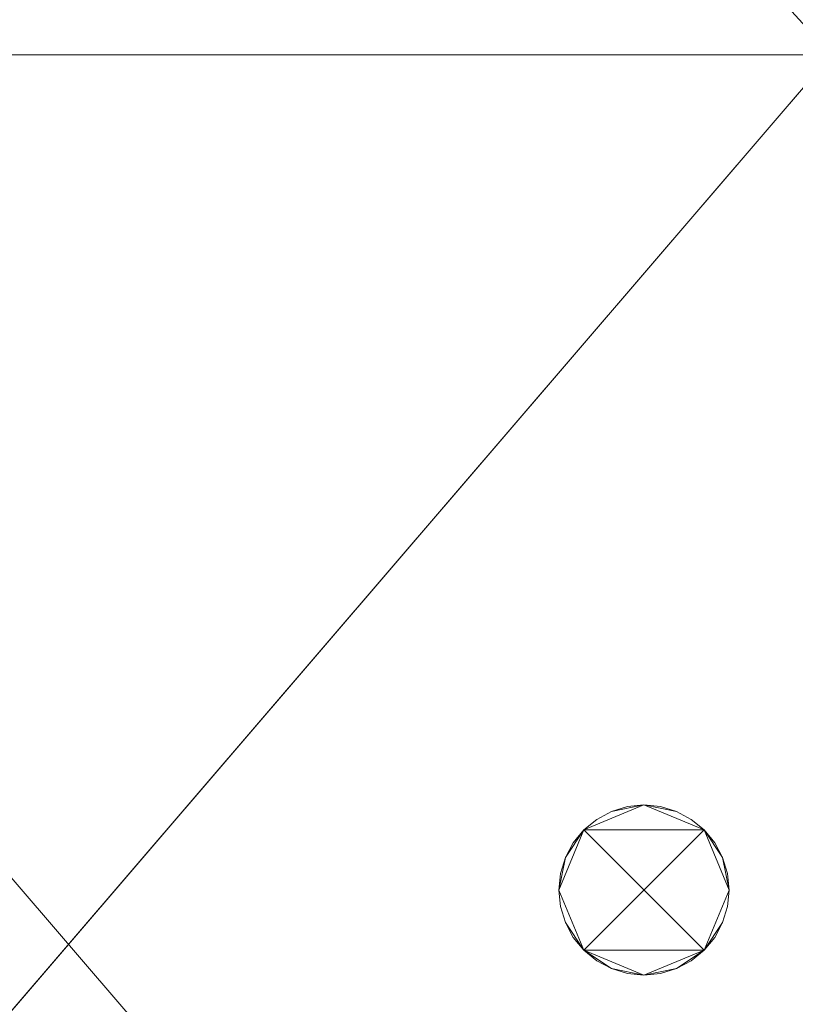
# Model space of a CAD drawing. Header units: millimetres. Extents: x -1675 to 29381, y -3645 to 22555.
# Tile 725 of 834: x 17670 to 19014, y 11607 to 13313. Entities that reach past the tile are written whole.
import ezdxf

# ---------------------------------------------------------------- set-up
doc = ezdxf.new("R2010")
doc.units = ezdxf.units.MM
doc.layers.add('A-GENM-____-OTLN', color=13, linetype='Continuous', lineweight=9)

msp = doc.modelspace()

# ---------------------------------------------------------------- meshes
at = {"layer": 'A-GENM-____-OTLN'}
mesh = msp.add_polyface(dxfattribs=at)
corners = [(14006, 16490, 1), (13956, 16490, 1), (13956, 17990, 1), (14006, 17990, 1), (14076, 16490, 1), (14010, 16490, 1), (14027.2, 17990, 1), (14076, 17990, 1), (16432, 16340, 1), (14153.1, 16340, 1), (14885.8, 18240, 1), (16432, 18240, 1), (14076, 16340, 1), (14076, 18240, 1), (16456, 18240, 1), (16456, 16340, 1), (19076.8, 16340, 1), (16636, 16340, 1), (16636, 16611.3, 1), (18947, 21950, 1), (14006, 13252, 1), (14006, 10470, 1), (13776, 10470, 1), (14006, 16140, 1), (14006, 16140, 1), (13776, 17700, 1), (13956, 17700, 1), (13956, 17000, 1), (12896, 18240, 1), (13776, 18420, 1), (13776, 17000, 1), (13776, 16140, 1), (14076, 10470, 1), (14012.8, 10470, 1), (14076, 13252, 1), (16432, 13252, 1), (16432, 10470, 1), (14305.3, 10470, 1), (14885.8, 18240, 1), (16432, 18240, 1), (14076, 18240, 1), (19076.8, 13252, 1), (16689.5, 10470, 1), (19076.8, 16140, 1), (16432, 16140, 1), (16636, 16611.3, 1), (16636, 16340, 1), (16636, 21950, 1), (16456, 18240, 1)]
mesh.append_faces([[corners[k] for k in face] for face in [(45, 17, 46), (14, 39, 48)]], dxfattribs={"vtx0": -1})
mesh.append_faces([[corners[k] for k in face] for face in [(30, 25, 27), (31, 28, 30), (47, 18, 45)]], dxfattribs={"vtx0": -1, "vtx1": -1})
mesh.append_faces([[corners[k] for k in face] for face in [(10, 11, 8), (10, 9, 4), (7, 10, 4), (19, 16, 18), (30, 28, 25), (11, 10, 38), (35, 41, 42), (41, 35, 43), (17, 45, 18), (39, 14, 11)]], dxfattribs={"vtx0": -1, "vtx1": -1, "vtx2": -1})
mesh.append_faces([[corners[k] for k in face] for face in [(11, 14, 15), (20, 21, 22), (28, 29, 25), (35, 36, 37), (34, 37, 32), (37, 34, 35), (10, 13, 40)]], dxfattribs={"vtx0": -1, "vtx2": -1})
mesh.append_faces([[corners[k] for k in face] for face in [(2, 3, 0), (4, 5, 6), (6, 7, 4), (5, 0, 3), (3, 6, 5), (8, 9, 10), (7, 13, 10), (15, 8, 11), (16, 17, 18), (32, 33, 34), (33, 21, 20), (20, 34, 33), (38, 39, 11), (40, 38, 10), (42, 36, 35)]], dxfattribs={"vtx1": -1, "vtx2": -1})
mesh.append_faces([[corners[k] for k in face] for face in [(0, 1, 2), (9, 12, 4), (23, 24, 20), (25, 26, 27), (35, 44, 43)]], dxfattribs={"vtx2": -1})
mesh = msp.add_polyface(dxfattribs=at)
corners = [(14006, 16490, 2949), (13956, 16490, 2949), (13956, 17990, 2949), (14006, 17990, 2949), (14076, 16490, 2949), (14010, 16490, 2949), (14027.2, 17990, 2949), (14076, 17990, 2949), (16432, 16340, 2949), (14153.1, 16340, 2949), (14885.8, 18240, 2949), (16432, 18240, 2949), (14076, 16340, 2949), (16456, 18240, 2949), (16456, 16340, 2949), (19076.8, 16340, 2949), (16636, 16340, 2949), (16636, 16611.3, 2949), (14006, 16140, 2949), (14006, 16140, 2949), (14006, 13252, 2949), (13776, 17700, 2949), (13956, 17700, 2949), (13956, 17000, 2949), (19076.8, 16140, 2949), (19076.8, 16140, 2949), (19076.8, 13252, 2949), (16432, 13252, 2949), (16432, 16140, 2949), (16636, 16611.3, 2949), (16636, 16340, 2949), (20916, 16140, 2949), (13776, 17000, 2949), (13776, 16140, 2949), (14076, 16140, 2949), (16456, 18240, 2949), (16456, 18420, 2949), (19321, 16340, 2949)]
mesh.append_faces([[corners[k] for k in face] for face in [(33, 1, 19), (12, 9, 34), (28, 16, 25)]], dxfattribs={"vtx0": -1, "vtx1": -1})
mesh.append_faces([[corners[k] for k in face] for face in [(2, 3, 0), (4, 5, 6), (6, 7, 4), (5, 0, 3), (3, 6, 5), (8, 9, 10), (10, 11, 8), (10, 9, 4), (7, 10, 4), (11, 13, 14), (14, 8, 11), (15, 16, 17), (29, 16, 30), (16, 29, 17), (26, 25, 31), (1, 0, 19), (19, 0, 5), (9, 8, 28), (28, 29, 30), (16, 15, 25), (16, 28, 30), (28, 8, 14), (29, 28, 14), (13, 29, 14), (35, 29, 13), (36, 29, 35), (25, 15, 37)]], dxfattribs={"vtx0": -1, "vtx1": -1, "vtx2": -1})
mesh.append_faces([[corners[k] for k in face] for face in [(0, 1, 2), (9, 12, 4), (21, 22, 23), (32, 23, 1), (5, 4, 34)]], dxfattribs={"vtx0": -1, "vtx2": -1})
mesh.append_faces([[corners[k] for k in face] for face in [(24, 25, 26), (2, 22, 21), (34, 19, 5), (28, 34, 9)]], dxfattribs={"vtx1": -1, "vtx2": -1})
mesh.append_faces([[corners[k] for k in face] for face in [(18, 19, 20), (27, 28, 24)]], dxfattribs={"vtx2": -1})
mesh = msp.add_polyface(dxfattribs=at)
corners = [(13956, 16490, 1), (14006, 16490, 1), (14006, 16140, 1), (13956, 18420, 1), (14006, 17990, 1), (13956, 17990, 1), (14076, 16140, 1), (14010, 16490, 1), (14076, 16490, 1), (16432, 16140, 1), (14153.1, 16340, 1), (16432, 16340, 1), (14076, 16340, 1), (16636, 16611.3, 1), (16636, 16340, 1), (16636, 16340, 1), (19076.8, 16340, 1), (19076.8, 16140, 1), (16456, 16340, 1), (16456, 18240, 1), (16456, 18240, 1), (16456, 18420, 1), (22166, 13252, 1), (21966, 14370.6, 1), (22166, 14448.1, 1), (26236, 13630, 1), (26236, 16023.8, 1), (26536, 16140, 1), (26536, 13252, 1), (21966, 15144.2, 1), (22166, 15144.2, 1), (26236, 16140, 1), (22166, 16140, 1), (22166, 15994.2, 1), (21966, 15994.2, 1), (26236, 16140, 1), (21966, 16140, 1), (20916, 16140, 1), (19321, 16340, 1), (20736, 16340, 1), (20916, 17070, 1), (20736, 17070, 1), (22166, 16340, 1), (21966, 17040, 1), (22166, 17040, 1), (26236, 16340, 1), (21966, 18270, 1), (22166, 17940, 1), (21966, 17940, 1), (20916, 18090, 1), (20916, 17970, 1), (20736, 17970, 1), (20916, 18270, 1)]
mesh.append_faces([[corners[k] for k in face] for face in [(24, 29, 30), (27, 31, 35), (32, 34, 36), (40, 39, 41), (42, 43, 44), (46, 47, 48)]], dxfattribs={"vtx0": -1})
mesh.append_faces([[corners[k] for k in face] for face in [(15, 9, 14), (9, 15, 17), (19, 13, 18), (20, 13, 19), (22, 23, 24), (28, 25, 27), (29, 24, 23), (43, 42, 36), (45, 36, 42), (36, 45, 27)]], dxfattribs={"vtx0": -1, "vtx1": -1})
mesh.append_faces([[corners[k] for k in face] for face in [(13, 9, 18), (21, 13, 20), (51, 52, 49)]], dxfattribs={"vtx0": -1, "vtx1": -1, "vtx2": -1})
mesh.append_faces([[corners[k] for k in face] for face in [(3, 4, 5), (2, 1, 7), (9, 13, 14), (9, 11, 18), (27, 26, 31), (37, 38, 39), (39, 40, 37), (38, 37, 17), (17, 16, 38)]], dxfattribs={"vtx0": -1, "vtx2": -1})
mesh.append_faces([[corners[k] for k in face] for face in [(12, 10, 6)]], dxfattribs={"vtx1": -1})
mesh.append_faces([[corners[k] for k in face] for face in [(0, 1, 2), (6, 2, 7), (9, 6, 10), (10, 11, 9), (15, 16, 17), (25, 26, 27)]], dxfattribs={"vtx1": -1, "vtx2": -1})
mesh.append_faces([[corners[k] for k in face] for face in [(7, 8, 6), (32, 33, 34), (49, 50, 51)]], dxfattribs={"vtx2": -1})
mesh = msp.add_polyface(dxfattribs=at)
corners = [(26236, 12080, 1), (26236, 10470, 1), (24966, 10470, 1), (22366, 10470, 1), (22166, 10470, 1), (22166, 11446.4, 1), (26236, 13128, 1), (22166, 13252, 1), (26236, 13252, 1), (26236, 13630, 1), (22166, 14448.1, 1), (26236, 16023.8, 1), (22166, 16140, 1), (26236, 16140, 1), (19076.8, 13252, 1), (19076.8, 10470, 1), (16689.5, 10470, 1), (19076.8, 16140, 1), (19076.8, 16140, 1), (22166, 11446.4, 1), (22166, 10470, 1), (21966, 11363.8, 1), (21966, 10470, 1), (21116, 10470, 1), (19916, 10470, 1), (19802.9, 10470, 1), (21966, 13252, 1), (22166, 13252, 1), (21966, 14370.6, 1), (22166, 14448.1, 1), (20916, 16140, 1), (26236, 16140, 1), (22166, 15144.2, 1), (21966, 15994.2, 1), (21966, 16140, 1), (22166, 16140, 1), (21966, 15144.2, 1), (22166, 15994.2, 1), (21966, 17040, 1), (22166, 16340, 1), (22166, 16340, 1), (22166, 17040, 1)]
mesh.append_faces([[corners[k] for k in face] for face in [(19, 4, 20)]], dxfattribs={"vtx0": -1})
mesh.append_faces([[corners[k] for k in face] for face in [(6, 7, 8), (9, 10, 11), (11, 12, 13), (27, 5, 19), (29, 7, 27), (32, 10, 29), (33, 30, 34), (31, 12, 35), (28, 30, 36)]], dxfattribs={"vtx0": -1, "vtx1": -1})
mesh.append_faces([[corners[k] for k in face] for face in [(2, 5, 0), (7, 6, 5), (10, 9, 7), (12, 11, 10), (4, 19, 5), (21, 25, 14), (5, 27, 7), (7, 29, 10), (30, 28, 14), (10, 32, 12), (30, 33, 36), (37, 12, 32)]], dxfattribs={"vtx0": -1, "vtx1": -1, "vtx2": -1})
mesh.append_faces([[corners[k] for k in face] for face in [(5, 6, 0), (5, 2, 3), (14, 15, 16), (21, 23, 24), (14, 26, 21), (14, 28, 26), (14, 18, 30), (12, 31, 13)]], dxfattribs={"vtx0": -1, "vtx2": -1})
mesh.append_faces([[corners[k] for k in face] for face in [(3, 4, 5), (9, 8, 7), (17, 18, 14), (24, 25, 21), (25, 15, 14), (37, 35, 12), (32, 36, 33), (33, 37, 32), (38, 34, 30)]], dxfattribs={"vtx1": -1, "vtx2": -1})
mesh.append_faces([[corners[k] for k in face] for face in [(0, 1, 2), (21, 22, 23), (39, 40, 41)]], dxfattribs={"vtx2": -1})
mesh = msp.add_polyface(dxfattribs=at)
corners = [(14006, 13252, 2949), (14006, 10470, 2949), (13776, 10470, 2949), (14076, 10470, 2949), (14012.8, 10470, 2949), (14076, 13252, 2949), (16432, 13252, 2949), (16432, 10470, 2949), (14305.3, 10470, 2949), (19076.8, 13252, 2949), (19076.8, 10470, 2949), (16689.5, 10470, 2949), (19076.8, 16140, 2949), (19916, 10470, 2949), (19802.9, 10470, 2949), (21966, 11363.8, 2949), (21116, 10470, 2949), (21966, 13252, 2949), (20916, 16140, 2949), (21966, 14370.6, 2949), (14006, 0, 2949), (13776, 5670, 2949), (14006, 10130, 2949), (13776, 10169.3, 2949), (13776, 10130, 2949), (14006, 10170, 2949), (13776, 10170, 2949), (14076, 10130, 2949), (14076, 0, 2949), (14076, 10170, 2949), (16432, 10170, 2949), (19076.8, 10170, 2949), (21966, 10470, 2949)]
mesh.append_faces([[corners[k] for k in face] for face in [(0, 1, 2), (3, 4, 5), (4, 1, 0), (6, 7, 8), (5, 8, 3), (9, 10, 11), (6, 9, 11), (11, 7, 6), (9, 6, 12), (13, 14, 15), (15, 16, 13), (14, 10, 9), (9, 17, 15), (15, 14, 9), (18, 19, 9), (20, 21, 22), (23, 22, 24), (22, 23, 25), (25, 23, 26), (26, 2, 1), (1, 25, 26), (22, 27, 20), (25, 29, 22), (29, 25, 4), (4, 3, 29), (25, 1, 4), (8, 7, 30), (29, 3, 8), (11, 10, 31), (30, 7, 11), (13, 31, 14), (16, 31, 13), (32, 31, 16), (31, 10, 14)]], dxfattribs={"vtx0": -1, "vtx1": -1, "vtx2": -1})
mesh.append_faces([[corners[k] for k in face] for face in [(8, 5, 6)]], dxfattribs={"vtx0": -1, "vtx2": -1})
mesh.append_faces([[corners[k] for k in face] for face in [(0, 5, 4), (29, 27, 22), (30, 29, 8), (31, 30, 11)]], dxfattribs={"vtx1": -1, "vtx2": -1})
mesh.append_faces([[corners[k] for k in face] for face in [(27, 28, 20)]], dxfattribs={"vtx2": -1})
mesh = msp.add_polyface(dxfattribs=at)
corners = [(19076.8, 13252, -50), (16432, 16140, -50), (19076.8, 16140, -50)]
mesh.append_faces([[corners[k] for k in face] for face in [(0, 1, 2)]])
mesh = msp.add_polyface(dxfattribs=at)
corners = [(16432, 13252, -50), (16432, 16140, -50), (19076.8, 13252, -50)]
mesh.append_faces([[corners[k] for k in face] for face in [(2, 0, 1)]])
mesh = msp.add_polyface(dxfattribs=at)
corners = [(19076.8, 16140), (16432, 13252), (19076.8, 13252)]
mesh.append_faces([[corners[k] for k in face] for face in [(0, 1, 2)]])
mesh = msp.add_polyface(dxfattribs=at)
corners = [(16432, 16140), (16432, 13252), (19076.8, 16140)]
mesh.append_faces([[corners[k] for k in face] for face in [(2, 0, 1)]])
mesh = msp.add_polyface(dxfattribs=at)
corners = [(19076.8, 13252, 2950), (16432, 16140, 2950), (19076.8, 16140, 2950)]
mesh.append_faces([[corners[k] for k in face] for face in [(0, 1, 2)]])
mesh = msp.add_polyface(dxfattribs=at)
corners = [(16432, 13252, 2950), (16432, 16140, 2950), (19076.8, 13252, 2950)]
mesh.append_faces([[corners[k] for k in face] for face in [(2, 0, 1)]])
mesh = msp.add_polyface(dxfattribs=at)
corners = [(19076.8, 16140, 3000), (16432, 13252, 3000), (19076.8, 13252, 3000)]
mesh.append_faces([[corners[k] for k in face] for face in [(0, 1, 2)]])
mesh = msp.add_polyface(dxfattribs=at)
corners = [(16432, 16140, 3000), (16432, 13252, 3000), (19076.8, 16140, 3000)]
mesh.append_faces([[corners[k] for k in face] for face in [(2, 0, 1)]])
mesh = msp.add_polyface(dxfattribs=at)
corners = [(14006, 0, 1), (13776, 5670, 1), (14006, 10130, 1), (13776, 10169.3, 1), (14006, 10170, 1), (14006, 10470, 1), (13776, 10170, 1), (14076, 10130, 1), (14076, 0, 1), (14076, 10170, 1), (14012.8, 10470, 1), (14076, 10470, 1), (16432, 10170, 1), (14305.3, 10470, 1), (16432, 10470, 1), (19076.8, 10170, 1), (16689.5, 10470, 1), (19076.8, 10470, 1), (26536, 10170, 1), (26536, 10130, 1), (19076.8, 10130, 1), (19916, 10470, 1), (19802.9, 10470, 1), (22166, 10470, 1), (21966, 11363.8, 1), (22166, 11446.4, 1), (26236, 12080, 1), (26236, 13128, 1), (26536, 13252, 1), (21116, 10470, 1), (21966, 10470, 1), (26236, 10470, 1), (24966, 10470, 1), (22166, 10470, 1), (22366, 10470, 1), (21966, 13252, 1), (22166, 13252, 1), (26236, 13252, 1), (21966, 14370.6, 1), (26236, 13630, 1)]
mesh.append_faces([[corners[k] for k in face] for face in [(15, 18, 20), (21, 15, 22), (23, 24, 25), (29, 15, 21), (24, 23, 30), (18, 26, 28), (30, 15, 29), (26, 18, 31), (33, 15, 23), (34, 15, 33), (25, 35, 36), (35, 25, 24), (38, 36, 35), (39, 28, 37)]], dxfattribs={"vtx0": -1, "vtx1": -1})
mesh.append_faces([[corners[k] for k in face] for face in [(0, 1, 2), (2, 3, 4), (5, 4, 6), (2, 7, 0), (4, 9, 2), (9, 4, 10), (23, 15, 30), (15, 34, 18)]], dxfattribs={"vtx0": -1, "vtx1": -1, "vtx2": -1})
mesh.append_faces([[corners[k] for k in face] for face in [(4, 5, 10), (9, 11, 13), (12, 14, 16), (15, 17, 22), (28, 27, 37)]], dxfattribs={"vtx0": -1, "vtx2": -1})
mesh.append_faces([[corners[k] for k in face] for face in [(9, 7, 2), (10, 11, 9), (12, 9, 13), (13, 14, 12), (15, 12, 16), (16, 17, 15), (26, 27, 28), (32, 31, 18), (34, 32, 18)]], dxfattribs={"vtx1": -1, "vtx2": -1})
mesh.append_faces([[corners[k] for k in face] for face in [(7, 8, 0), (18, 19, 20)]], dxfattribs={"vtx2": -1})
mesh = msp.add_polyface(dxfattribs=at)
corners = [(19076.8, 10170, -50), (16432, 13252, -50), (19076.8, 13252, -50)]
mesh.append_faces([[corners[k] for k in face] for face in [(0, 1, 2)]])
mesh = msp.add_polyface(dxfattribs=at)
corners = [(16432, 10170, -50), (16432, 13252, -50), (19076.8, 10170, -50)]
mesh.append_faces([[corners[k] for k in face] for face in [(2, 0, 1)]])
mesh = msp.add_polyface(dxfattribs=at)
corners = [(19076.8, 13252), (16432, 10170), (19076.8, 10170)]
mesh.append_faces([[corners[k] for k in face] for face in [(0, 1, 2)]])
mesh = msp.add_polyface(dxfattribs=at)
corners = [(16432, 13252), (16432, 10170), (19076.8, 13252)]
mesh.append_faces([[corners[k] for k in face] for face in [(2, 0, 1)]])
mesh = msp.add_polyface(dxfattribs=at)
corners = [(16432, 13252), (19076.8, 13252, -50), (16432, 13252, -50)]
mesh.append_faces([[corners[k] for k in face] for face in [(0, 1, 2)]])
mesh = msp.add_polyface(dxfattribs=at)
corners = [(19076.8, 13252), (19076.8, 13252, -50), (16432, 13252)]
mesh.append_faces([[corners[k] for k in face] for face in [(0, 1, 2)]])
mesh = msp.add_polyface(dxfattribs=at)
corners = [(19076.8, 13252), (16432, 13252, -50), (19076.8, 13252, -50)]
mesh.append_faces([[corners[k] for k in face] for face in [(0, 1, 2)]])
mesh = msp.add_polyface(dxfattribs=at)
corners = [(16432, 13252), (16432, 13252, -50), (19076.8, 13252)]
mesh.append_faces([[corners[k] for k in face] for face in [(0, 1, 2)]])
mesh = msp.add_polyface(dxfattribs=at)
corners = [(19076.8, 10170, 2950), (16432, 13252, 2950), (19076.8, 13252, 2950)]
mesh.append_faces([[corners[k] for k in face] for face in [(0, 1, 2)]])
mesh = msp.add_polyface(dxfattribs=at)
corners = [(16432, 10170, 2950), (16432, 13252, 2950), (19076.8, 10170, 2950)]
mesh.append_faces([[corners[k] for k in face] for face in [(2, 0, 1)]])
mesh = msp.add_polyface(dxfattribs=at)
corners = [(19076.8, 13252, 3000), (16432, 10170, 3000), (19076.8, 10170, 3000)]
mesh.append_faces([[corners[k] for k in face] for face in [(0, 1, 2)]])
mesh = msp.add_polyface(dxfattribs=at)
corners = [(16432, 13252, 3000), (16432, 10170, 3000), (19076.8, 13252, 3000)]
mesh.append_faces([[corners[k] for k in face] for face in [(2, 0, 1)]])
mesh = msp.add_polyface(dxfattribs=at)
corners = [(16432, 13252, 3000), (19076.8, 13252, 2950), (16432, 13252, 2950)]
mesh.append_faces([[corners[k] for k in face] for face in [(0, 1, 2)]])
mesh = msp.add_polyface(dxfattribs=at)
corners = [(19076.8, 13252, 3000), (19076.8, 13252, 2950), (16432, 13252, 3000)]
mesh.append_faces([[corners[k] for k in face] for face in [(0, 1, 2)]])
mesh = msp.add_polyface(dxfattribs=at)
corners = [(19076.8, 13252, 3000), (16432, 13252, 2950), (19076.8, 13252, 2950)]
mesh.append_faces([[corners[k] for k in face] for face in [(0, 1, 2)]])
mesh = msp.add_polyface(dxfattribs=at)
corners = [(16432, 13252, 3000), (16432, 13252, 2950), (19076.8, 13252, 3000)]
mesh.append_faces([[corners[k] for k in face] for face in [(0, 1, 2)]])
mesh = msp.add_polyface(dxfattribs=at)
corners = [(18896.4, 11833.7, 2950), (18888, 11861.4, 2950), (18874.4, 11886.9, 2950), (18856, 11909.2, 2950), (18833.7, 11927.5, 2950), (18808.2, 11941.1, 2950), (18780.6, 11949.5, 2950), (18751.8, 11952.4, 2950), (18723.1, 11949.5, 2950), (18695.4, 11941.1, 2950), (18670, 11927.5, 2950), (18647.6, 11909.2, 2950), (18629.3, 11886.9, 2950), (18615.7, 11861.4, 2950), (18607.3, 11833.7, 2950), (18604.5, 11805, 2950), (18607.3, 11776.3, 2950), (18615.7, 11748.6, 2950), (18629.3, 11723.1, 2950), (18647.6, 11700.8, 2950), (18670, 11682.5, 2950), (18695.4, 11668.9, 2950), (18723.1, 11660.5, 2950), (18751.8, 11657.6, 2950), (18780.6, 11660.5, 2950), (18808.2, 11668.9, 2950), (18833.7, 11682.5, 2950), (18856, 11700.8, 2950), (18874.4, 11723.1, 2950), (18888, 11748.6, 2950), (18896.4, 11776.3, 2950), (18899.2, 11805, 2950)]
mesh.append_faces([[corners[k] for k in face] for face in [(29, 27, 28)]], dxfattribs={"vtx0": -1})
mesh.append_faces([[corners[k] for k in face] for face in [(31, 27, 29, 30)]], dxfattribs={"vtx0": -1, "vtx1": -1})
mesh.append_faces([[corners[k] for k in face] for face in [(7, 11, 3)]], dxfattribs={"vtx0": -1, "vtx1": -1, "vtx2": -1})
mesh.append_faces([[corners[k] for k in face] for face in [(19, 27, 11, 15), (27, 19, 23, 25), (3, 11, 27, 31)]], dxfattribs={"vtx0": -1, "vtx1": -1, "vtx2": -1, "vtx3": -1})
mesh.append_faces([[corners[k] for k in face] for face in [(18, 19, 17), (26, 27, 25), (6, 7, 5)]], dxfattribs={"vtx1": -1})
mesh.append_faces([[corners[k] for k in face] for face in [(19, 20, 21), (11, 12, 13), (7, 8, 9), (31, 0, 1), (23, 24, 25)]], dxfattribs={"vtx2": -1})
mesh.append_faces([[corners[k] for k in face] for face in [(15, 16, 17, 19), (21, 22, 23, 19), (13, 14, 15, 11), (9, 10, 11, 7), (3, 4, 5, 7), (1, 2, 3, 31)]], dxfattribs={"vtx2": -1, "vtx3": -1})
mesh = msp.add_polyface(dxfattribs=at)
corners = [(18888, 11748.6, 2910), (18874.4, 11723.1, 2910), (18856, 11700.8, 2910), (18833.7, 11682.5, 2910), (18808.2, 11668.9, 2910), (18780.6, 11660.5, 2910), (18751.8, 11657.6, 2910), (18723.1, 11660.5, 2910), (18695.4, 11668.9, 2910), (18670, 11682.5, 2910), (18647.6, 11700.8, 2910), (18629.3, 11723.1, 2910), (18615.7, 11748.6, 2910), (18607.3, 11776.3, 2910), (18604.5, 11805, 2910), (18607.3, 11833.7, 2910), (18615.7, 11861.4, 2910), (18629.3, 11886.9, 2910), (18647.6, 11909.2, 2910), (18670, 11927.5, 2910), (18695.4, 11941.1, 2910), (18723.1, 11949.5, 2910), (18751.8, 11952.4, 2910), (18780.6, 11949.5, 2910), (18808.2, 11941.1, 2910), (18833.7, 11927.5, 2910), (18856, 11909.2, 2910), (18874.4, 11886.9, 2910), (18888, 11861.4, 2910), (18896.4, 11833.7, 2910), (18899.2, 11805, 2910), (18896.4, 11776.3, 2910)]
mesh.append_faces([[corners[k] for k in face] for face in [(12, 10, 11)]], dxfattribs={"vtx0": -1})
mesh.append_faces([[corners[k] for k in face] for face in [(14, 10, 12, 13)]], dxfattribs={"vtx0": -1, "vtx1": -1})
mesh.append_faces([[corners[k] for k in face] for face in [(22, 26, 18)]], dxfattribs={"vtx0": -1, "vtx1": -1, "vtx2": -1})
mesh.append_faces([[corners[k] for k in face] for face in [(2, 10, 26, 30), (10, 2, 6, 8), (18, 26, 10, 14)]], dxfattribs={"vtx0": -1, "vtx1": -1, "vtx2": -1, "vtx3": -1})
mesh.append_faces([[corners[k] for k in face] for face in [(1, 2, 0), (9, 10, 8), (21, 22, 20)]], dxfattribs={"vtx1": -1})
mesh.append_faces([[corners[k] for k in face] for face in [(2, 3, 4), (26, 27, 28), (22, 23, 24), (14, 15, 16), (6, 7, 8)]], dxfattribs={"vtx2": -1})
mesh.append_faces([[corners[k] for k in face] for face in [(30, 31, 0, 2), (4, 5, 6, 2), (28, 29, 30, 26), (24, 25, 26, 22), (18, 19, 20, 22), (16, 17, 18, 14)]], dxfattribs={"vtx2": -1, "vtx3": -1})
mesh = msp.add_polyface(dxfattribs=at)
corners = [(18695.4, 11941.1, 2910), (18670, 11927.5, 2910), (18670, 11927.5, 2950), (18695.4, 11941.1, 2950)]
mesh.append_faces([[corners[k] for k in face] for face in [(3, 0, 1, 2)]])
mesh = msp.add_polyface(dxfattribs=at)
corners = [(18723.1, 11949.5, 2910), (18695.4, 11941.1, 2910), (18695.4, 11941.1, 2950), (18723.1, 11949.5, 2950)]
mesh.append_faces([[corners[k] for k in face] for face in [(0, 1, 2, 3)]])
mesh = msp.add_polyface(dxfattribs=at)
corners = [(18751.8, 11952.4, 2910), (18723.1, 11949.5, 2910), (18723.1, 11949.5, 2950), (18751.8, 11952.4, 2950)]
mesh.append_faces([[corners[k] for k in face] for face in [(0, 1, 2, 3)]])
mesh = msp.add_polyface(dxfattribs=at)
corners = [(18780.6, 11949.5, 2910), (18751.8, 11952.4, 2910), (18751.8, 11952.4, 2950), (18780.6, 11949.5, 2950)]
mesh.append_faces([[corners[k] for k in face] for face in [(3, 0, 1, 2)]])
mesh = msp.add_polyface(dxfattribs=at)
corners = [(18808.2, 11941.1, 2910), (18780.6, 11949.5, 2910), (18780.6, 11949.5, 2950), (18808.2, 11941.1, 2950)]
mesh.append_faces([[corners[k] for k in face] for face in [(3, 0, 1, 2)]])
mesh = msp.add_polyface(dxfattribs=at)
corners = [(18833.7, 11927.5, 2910), (18808.2, 11941.1, 2910), (18808.2, 11941.1, 2950), (18833.7, 11927.5, 2950)]
mesh.append_faces([[corners[k] for k in face] for face in [(0, 1, 2, 3)]])
mesh = msp.add_polyface(dxfattribs=at)
corners = [(18670, 11927.5, 2910), (18647.6, 11909.2, 2910), (18647.6, 11909.2, 2950), (18670, 11927.5, 2950)]
mesh.append_faces([[corners[k] for k in face] for face in [(0, 1, 2, 3)]])
mesh = msp.add_polyface(dxfattribs=at)
corners = [(18856, 11909.2, 2910), (18833.7, 11927.5, 2910), (18833.7, 11927.5, 2950), (18856, 11909.2, 2950)]
mesh.append_faces([[corners[k] for k in face] for face in [(1, 2, 3, 0)]])
mesh = msp.add_polyface(dxfattribs=at)
corners = [(18647.6, 11909.2, 2910), (18629.3, 11886.9, 2910), (18629.3, 11886.9, 2950), (18647.6, 11909.2, 2950)]
mesh.append_faces([[corners[k] for k in face] for face in [(0, 1, 2, 3)]])
mesh = msp.add_polyface(dxfattribs=at)
corners = [(18874.4, 11886.9, 2910), (18856, 11909.2, 2910), (18856, 11909.2, 2950), (18874.4, 11886.9, 2950)]
mesh.append_faces([[corners[k] for k in face] for face in [(2, 3, 0, 1)]])
mesh = msp.add_polyface(dxfattribs=at)
corners = [(18629.3, 11886.9, 2910), (18615.7, 11861.4, 2910), (18615.7, 11861.4, 2950), (18629.3, 11886.9, 2950)]
mesh.append_faces([[corners[k] for k in face] for face in [(3, 0, 1, 2)]])
mesh = msp.add_polyface(dxfattribs=at)
corners = [(18888, 11861.4, 2910), (18874.4, 11886.9, 2910), (18874.4, 11886.9, 2950), (18888, 11861.4, 2950)]
mesh.append_faces([[corners[k] for k in face] for face in [(2, 3, 0, 1)]])
mesh = msp.add_polyface(dxfattribs=at)
corners = [(18615.7, 11861.4, 2910), (18607.3, 11833.7, 2910), (18607.3, 11833.7, 2950), (18615.7, 11861.4, 2950)]
mesh.append_faces([[corners[k] for k in face] for face in [(3, 0, 1, 2)]])
mesh = msp.add_polyface(dxfattribs=at)
corners = [(18896.4, 11833.7, 2910), (18888, 11861.4, 2910), (18888, 11861.4, 2950), (18896.4, 11833.7, 2950)]
mesh.append_faces([[corners[k] for k in face] for face in [(1, 2, 3, 0)]])
mesh = msp.add_polyface(dxfattribs=at)
corners = [(18607.3, 11833.7, 2910), (18604.5, 11805, 2910), (18604.5, 11805, 2950), (18607.3, 11833.7, 2950)]
mesh.append_faces([[corners[k] for k in face] for face in [(3, 0, 1, 2)]])
mesh = msp.add_polyface(dxfattribs=at)
corners = [(18899.2, 11805, 2910), (18896.4, 11833.7, 2910), (18896.4, 11833.7, 2950), (18899.2, 11805, 2950)]
mesh.append_faces([[corners[k] for k in face] for face in [(2, 3, 0, 1)]])
mesh = msp.add_polyface(dxfattribs=at)
corners = [(18604.5, 11805, 2910), (18607.3, 11776.3, 2910), (18607.3, 11776.3, 2950), (18604.5, 11805, 2950)]
mesh.append_faces([[corners[k] for k in face] for face in [(3, 0, 1, 2)]])
mesh = msp.add_polyface(dxfattribs=at)
corners = [(18896.4, 11776.3, 2910), (18899.2, 11805, 2910), (18899.2, 11805, 2950), (18896.4, 11776.3, 2950)]
mesh.append_faces([[corners[k] for k in face] for face in [(2, 3, 0, 1)]])
mesh = msp.add_polyface(dxfattribs=at)
corners = [(18607.3, 11776.3, 2910), (18615.7, 11748.6, 2910), (18615.7, 11748.6, 2950), (18607.3, 11776.3, 2950)]
mesh.append_faces([[corners[k] for k in face] for face in [(0, 1, 2, 3)]])
mesh = msp.add_polyface(dxfattribs=at)
corners = [(18888, 11748.6, 2910), (18896.4, 11776.3, 2910), (18896.4, 11776.3, 2950), (18888, 11748.6, 2950)]
mesh.append_faces([[corners[k] for k in face] for face in [(2, 3, 0, 1)]])
mesh = msp.add_polyface(dxfattribs=at)
corners = [(18615.7, 11748.6, 2910), (18629.3, 11723.1, 2910), (18629.3, 11723.1, 2950), (18615.7, 11748.6, 2950)]
mesh.append_faces([[corners[k] for k in face] for face in [(0, 1, 2, 3)]])
mesh = msp.add_polyface(dxfattribs=at)
corners = [(18874.4, 11723.1, 2910), (18888, 11748.6, 2910), (18888, 11748.6, 2950), (18874.4, 11723.1, 2950)]
mesh.append_faces([[corners[k] for k in face] for face in [(2, 3, 0, 1)]])
mesh = msp.add_polyface(dxfattribs=at)
corners = [(18629.3, 11723.1, 2910), (18647.6, 11700.8, 2910), (18647.6, 11700.8, 2950), (18629.3, 11723.1, 2950)]
mesh.append_faces([[corners[k] for k in face] for face in [(0, 1, 2, 3)]])
mesh = msp.add_polyface(dxfattribs=at)
corners = [(18856, 11700.8, 2910), (18874.4, 11723.1, 2910), (18874.4, 11723.1, 2950), (18856, 11700.8, 2950)]
mesh.append_faces([[corners[k] for k in face] for face in [(2, 3, 0, 1)]])
mesh = msp.add_polyface(dxfattribs=at)
corners = [(18647.6, 11700.8, 2910), (18670, 11682.5, 2910), (18670, 11682.5, 2950), (18647.6, 11700.8, 2950)]
mesh.append_faces([[corners[k] for k in face] for face in [(0, 1, 2, 3)]])
mesh = msp.add_polyface(dxfattribs=at)
corners = [(18833.7, 11682.5, 2910), (18856, 11700.8, 2910), (18856, 11700.8, 2950), (18833.7, 11682.5, 2950)]
mesh.append_faces([[corners[k] for k in face] for face in [(2, 3, 0, 1)]])
mesh = msp.add_polyface(dxfattribs=at)
corners = [(18670, 11682.5, 2910), (18695.4, 11668.9, 2910), (18695.4, 11668.9, 2950), (18670, 11682.5, 2950)]
mesh.append_faces([[corners[k] for k in face] for face in [(1, 2, 3, 0)]])
mesh = msp.add_polyface(dxfattribs=at)
corners = [(18695.4, 11668.9, 2910), (18723.1, 11660.5, 2910), (18723.1, 11660.5, 2950), (18695.4, 11668.9, 2950)]
mesh.append_faces([[corners[k] for k in face] for face in [(2, 3, 0, 1)]])
mesh = msp.add_polyface(dxfattribs=at)
corners = [(18780.6, 11660.5, 2910), (18808.2, 11668.9, 2910), (18808.2, 11668.9, 2950), (18780.6, 11660.5, 2950)]
mesh.append_faces([[corners[k] for k in face] for face in [(1, 2, 3, 0)]])
mesh = msp.add_polyface(dxfattribs=at)
corners = [(18808.2, 11668.9, 2910), (18833.7, 11682.5, 2910), (18833.7, 11682.5, 2950), (18808.2, 11668.9, 2950)]
mesh.append_faces([[corners[k] for k in face] for face in [(1, 2, 3, 0)]])
mesh = msp.add_polyface(dxfattribs=at)
corners = [(18723.1, 11660.5, 2910), (18751.8, 11657.6, 2910), (18751.8, 11657.6, 2950), (18723.1, 11660.5, 2950)]
mesh.append_faces([[corners[k] for k in face] for face in [(2, 3, 0, 1)]])
mesh = msp.add_polyface(dxfattribs=at)
corners = [(18751.8, 11657.6, 2910), (18780.6, 11660.5, 2910), (18780.6, 11660.5, 2950), (18751.8, 11657.6, 2950)]
mesh.append_faces([[corners[k] for k in face] for face in [(1, 2, 3, 0)]])

doc.saveas('drawing.dxf')
